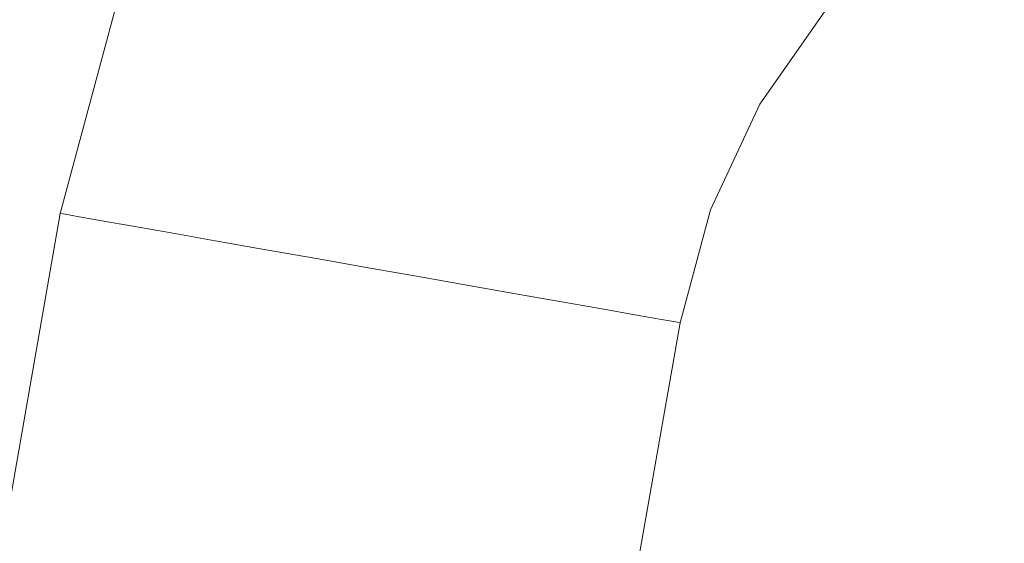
# Model space of a CAD drawing. Header units: millimetres. Extents: x -30280 to 309309, y -17460 to 4378.
# Tile 323 of 656: x 122476 to 122501, y -11016 to -11003. Entities that reach past the tile are written whole.
import ezdxf

# ---------------------------------------------------------------- set-up
doc = ezdxf.new("R2010")
doc.units = ezdxf.units.MM
doc.header["$MEASUREMENT"] = 0
doc.linetypes.add('Wipeout_Contour', pattern=[1000, 0, -1000])
doc.layers.add('P1_PLANTA PRIMERA_3_Nuevo_08_E_Envans secs', color=7, linetype='Continuous')
doc.layers.add('P1_PLANTA PRIMERA_3_Nuevo_09_EI_Mobiliari general', color=7, linetype='Continuous')
doc.layers.add('P1_PLANTA PRIMERA_3_Nuevo_09_EI_Mobiliari general_Pluma_Nº__1', color=7, linetype='Continuous', lineweight=5)

msp = doc.modelspace()

# ---------------------------------------------------------------- wipeouts: each hides what was drawn before it
at = {"color": 254, "linetype": 'Wipeout_Contour', "lineweight": 0, "ltscale": 744380.35708}
msp.add_wipeout([(125602.392, -8989.05), (119928.08, -8989.05), (119928.08, -9336.05), (125456.836, -9336.05), (125456.836, -11434.05), (125602.392, -11434.05)], dxfattribs=at).dxf.layer = 'P1_PLANTA PRIMERA_3_Nuevo_08_E_Envans secs'

# ---------------------------------------------------------------- next in the draw order: wipeouts: each hides what was drawn before it
at = {"color": 254, "linetype": 'Wipeout_Contour', "lineweight": 0, "ltscale": 13224043.01546531}
msp.add_wipeout([(124316.836, -9376.05), (119928.079, -9376.05), (119928.079, -11281.741), (119970.612, -11044.193), (119971.249, -11041.854), (119975.179, -11019.562), (119953.583, -11019.562), (119953.583, -10963.994), (119967.219, -10537.884), (120389.947, -10537.884), (120403.511, -10963.994), (120403.583, -11019.562), (120381.987, -11019.562), (120385.917, -11041.854), (120386.554, -11044.193), (120428.583, -11278.93), (120470.612, -11044.193), (120471.249, -11041.854), (120475.179, -11019.562), (120453.583, -11019.562), (120453.583, -10963.994), (120467.219, -10537.884), (120889.947, -10537.884), (120903.511, -10963.994), (120903.583, -11019.562), (120881.987, -11019.562), (120885.917, -11041.854), (120886.554, -11044.193), (120928.583, -11278.93), (120970.612, -11044.193), (120971.249, -11041.854), (120975.179, -11019.562), (120953.583, -11019.562), (120953.583, -10963.994), (120967.219, -10537.884), (121389.947, -10537.884), (121403.511, -10963.994), (121403.583, -11019.562), (121381.987, -11019.562), (121385.917, -11041.854), (121386.554, -11044.193), (121428.583, -11278.93), (121470.612, -11044.193), (121471.249, -11041.854), (121475.179, -11019.562), (121453.583, -11019.562), (121453.583, -10963.994), (121467.219, -10537.884), (121889.947, -10537.884), (121903.511, -10963.994), (121903.583, -11019.562), (121881.987, -11019.562), (121885.917, -11041.854), (121886.554, -11044.193), (121928.583, -11278.93), (121970.612, -11044.193), (121971.249, -11041.854), (121975.179, -11019.562), (121953.583, -11019.562), (121953.583, -10963.994), (121967.219, -10537.884), (122389.947, -10537.884), (122403.511, -10963.994), (122403.583, -11019.562), (122381.987, -11019.563), (122385.917, -11041.854), (122386.554, -11044.193), (122428.583, -11278.93), (122470.612, -11044.193), (122471.249, -11041.854), (122475.179, -11019.562), (122453.583, -11019.562), (122453.583, -10963.994), (122467.219, -10537.884), (122889.947, -10537.884), (122903.511, -10963.994), (122903.583, -11019.562), (122881.987, -11019.563), (122885.917, -11041.854), (122886.554, -11044.193), (122928.583, -11278.93), (122970.612, -11044.193), (122971.249, -11041.854), (122975.179, -11019.562), (122953.583, -11019.562), (122953.583, -10963.994), (122967.219, -10537.884), (123389.947, -10537.884), (123403.511, -10963.994), (123403.583, -11019.562), (123381.987, -11019.563), (123385.917, -11041.854), (123386.554, -11044.193), (123428.583, -11278.93), (123470.612, -11044.193), (123471.249, -11041.854), (123475.179, -11019.562), (123453.583, -11019.562), (123453.583, -10963.994), (123467.219, -10537.884), (123889.947, -10537.884), (123903.511, -10963.994), (123903.583, -11019.562), (123881.987, -11019.563), (123885.917, -11041.854), (123886.554, -11044.193), (123947.763, -11386.05), (124316.836, -11386.05)], dxfattribs=at).dxf.layer = 'P1_PLANTA PRIMERA_3_Nuevo_08_E_Envans secs'

# ---------------------------------------------------------------- next in the draw order: wipeouts: each hides what was drawn before it
at = {"color": 254, "linetype": 'Wipeout_Contour', "lineweight": 0, "ltscale": 1229708.324829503}
msp.add_wipeout([(122453.583, -10983.748), (122453.583, -11019.295), (122475.227, -11019.295), (122477.292, -11007.583), (122478.784, -11002.016), (122481.223, -10996.794), (122484.533, -10992.075), (122488.614, -10988.004), (122493.34, -10984.706), (122495.405, -10983.748)], dxfattribs=at).dxf.layer = 'P1_PLANTA PRIMERA_3_Nuevo_09_EI_Mobiliari general'

# ---------------------------------------------------------------- next in the draw order: wipeouts: each hides what was drawn before it
at = {"color": 254, "linetype": 'Wipeout_Contour', "lineweight": 0, "ltscale": 3448793.295537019}
msp.add_wipeout([(122493.049, -11010.362), (122491.473, -11019.295), (122497.48, -11017.694), (122503.14, -11017.221), (122678.583, -11017.677), (122854.026, -11017.194), (122859.686, -11017.694), (122865.236, -11019.146), (122864.118, -11010.361), (122863.349, -11007.494), (122862.092, -11004.803), (122860.387, -11002.372), (122858.285, -11000.276), (122855.85, -10998.576), (122853.157, -10997.327), (122850.287, -10996.565), (122847.328, -10996.314), (122691.775, -10996.726), (122678.583, -10996.763), (122665.392, -10996.8), (122509.838, -10996.292), (122506.879, -10996.565), (122504.009, -10997.327), (122501.316, -10998.576), (122498.881, -11000.276), (122496.779, -11002.372), (122495.074, -11004.803), (122493.818, -11007.494)], dxfattribs=at).dxf.layer = 'P1_PLANTA PRIMERA_3_Nuevo_09_EI_Mobiliari general'
at = {"color": 254, "linetype": 'Wipeout_Contour', "lineweight": 0, "ltscale": 491859.169337}
msp.add_wipeout([(122428.583, -11329.894), (122485.17, -11008.972), (122483.802, -11008.731), (122428.583, -11321.894)], dxfattribs=at).dxf.layer = 'P1_PLANTA PRIMERA_3_Nuevo_09_EI_Mobiliari general'

# ---------------------------------------------------------------- next in the draw order: wipeouts: each hides what was drawn before it
at = {"color": 254, "linetype": 'Wipeout_Contour', "lineweight": 0, "ltscale": 491864.056706}
msp.add_wipeout([(122429.994, -11329.894), (122486.538, -11009.214), (122485.17, -11008.972), (122428.583, -11329.894)], dxfattribs=at).dxf.layer = 'P1_PLANTA PRIMERA_3_Nuevo_09_EI_Mobiliari general'

# ---------------------------------------------------------------- next in the draw order: wipeouts: each hides what was drawn before it
at = {"color": 254, "linetype": 'Wipeout_Contour', "lineweight": 0, "ltscale": 491869.549582}
msp.add_wipeout([(122429.994, -11329.894), (122431.361, -11329.894), (122487.865, -11009.447), (122486.538, -11009.214)], dxfattribs=at).dxf.layer = 'P1_PLANTA PRIMERA_3_Nuevo_09_EI_Mobiliari general'

# ---------------------------------------------------------------- next in the draw order: wipeouts: each hides what was drawn before it
at = {"color": 254, "linetype": 'Wipeout_Contour', "lineweight": 0, "ltscale": 491874.790858}
msp.add_wipeout([(122487.865, -11009.447), (122431.361, -11329.894), (122432.645, -11329.894), (122489.109, -11009.667)], dxfattribs=at).dxf.layer = 'P1_PLANTA PRIMERA_3_Nuevo_09_EI_Mobiliari general'

# ---------------------------------------------------------------- next in the draw order: wipeouts: each hides what was drawn before it
at = {"color": 254, "linetype": 'Wipeout_Contour', "lineweight": 0, "ltscale": 491879.621241}
msp.add_wipeout([(122432.645, -11329.894), (122433.805, -11329.894), (122490.234, -11009.865), (122489.109, -11009.667)], dxfattribs=at).dxf.layer = 'P1_PLANTA PRIMERA_3_Nuevo_09_EI_Mobiliari general'

# ---------------------------------------------------------------- next in the draw order: wipeouts: each hides what was drawn before it
at = {"color": 254, "linetype": 'Wipeout_Contour', "lineweight": 0, "ltscale": 368900.377663}
msp.add_wipeout([(122434.806, -11329.894), (122491.205, -11010.036), (122433.805, -11329.894)], dxfattribs=at).dxf.layer = 'P1_PLANTA PRIMERA_3_Nuevo_09_EI_Mobiliari general'

# ---------------------------------------------------------------- next in the draw order: wipeouts: each hides what was drawn before it
at = {"color": 254, "linetype": 'Wipeout_Contour', "lineweight": 0, "ltscale": 368906.303568}
msp.add_wipeout([(122436.583, -11329.894), (122492.929, -11010.34), (122436.217, -11329.894)], dxfattribs=at).dxf.layer = 'P1_PLANTA PRIMERA_3_Nuevo_09_EI_Mobiliari general'

# ---------------------------------------------------------------- next in the draw order: wipeouts: each hides what was drawn before it
at = {"color": 254, "linetype": 'Wipeout_Contour', "lineweight": 0, "ltscale": 368867.247499}
msp.add_wipeout([(122428.583, -11284.523), (122428.583, -11286.602), (122477.767, -11007.667)], dxfattribs=at).dxf.layer = 'P1_PLANTA PRIMERA_3_Nuevo_09_EI_Mobiliari general'

# ---------------------------------------------------------------- next in the draw order: wipeouts: each hides what was drawn before it
at = {"color": 254, "linetype": 'Wipeout_Contour', "lineweight": 0, "ltscale": 491839.23352}
msp.add_wipeout([(122477.767, -11007.667), (122428.583, -11286.602), (122428.583, -11289.996), (122478.347, -11007.769)], dxfattribs=at).dxf.layer = 'P1_PLANTA PRIMERA_3_Nuevo_09_EI_Mobiliari general'

# ---------------------------------------------------------------- next in the draw order: wipeouts: each hides what was drawn before it
at = {"color": 254, "linetype": 'Wipeout_Contour', "lineweight": 0, "ltscale": 368915.167753}
msp.add_wipeout([(122478.899, -11002.058), (122477.411, -11007.604), (122479.238, -11002.181)], dxfattribs=at).dxf.layer = 'P1_PLANTA PRIMERA_3_Nuevo_09_EI_Mobiliari general'
at = {"color": 254, "linetype": 'Wipeout_Contour', "lineweight": 0, "ltscale": 368869.867947}
msp.add_wipeout([(122428.583, -11289.996), (122428.583, -11294.602), (122479.135, -11007.908)], dxfattribs=at).dxf.layer = 'P1_PLANTA PRIMERA_3_Nuevo_09_EI_Mobiliari general'

# ---------------------------------------------------------------- next in the draw order: linework, layer by layer
at = {"layer": 'P1_PLANTA PRIMERA_3_Nuevo_09_EI_Mobiliari general_Pluma_Nº__1', "color": 7, "linetype": 'Continuous', "lineweight": 5}
for p, q in [((122477.292, -11007.583), (122477.411, -11007.604)), ((122477.411, -11007.604), (122477.767, -11007.667))]:
    msp.add_line(p, q, dxfattribs=at)

# ---------------------------------------------------------------- next in the draw order: wipeouts: each hides what was drawn before it
at = {"color": 254, "linetype": 'Wipeout_Contour', "lineweight": 0, "ltscale": 368918.534016}
msp.add_wipeout([(122479.791, -11002.383), (122478.347, -11007.769), (122480.543, -11002.657)], dxfattribs=at).dxf.layer = 'P1_PLANTA PRIMERA_3_Nuevo_09_EI_Mobiliari general'
at = {"color": 254, "linetype": 'Wipeout_Contour', "lineweight": 0, "ltscale": 368871.794999}
msp.add_wipeout([(122428.583, -11294.602), (122428.583, -11300.28), (122480.106, -11008.079)], dxfattribs=at).dxf.layer = 'P1_PLANTA PRIMERA_3_Nuevo_09_EI_Mobiliari general'

# ---------------------------------------------------------------- next in the draw order: linework, layer by layer
at = {"layer": 'P1_PLANTA PRIMERA_3_Nuevo_09_EI_Mobiliari general_Pluma_Nº__1', "color": 7, "linetype": 'Continuous', "lineweight": 5}
for p, q in [((122477.292, -11007.583), (122478.784, -11002.016)), ((122477.767, -11007.667), (122478.347, -11007.769))]:
    msp.add_line(p, q, dxfattribs=at)

# ---------------------------------------------------------------- next in the draw order: wipeouts: each hides what was drawn before it
at = {"color": 254, "linetype": 'Wipeout_Contour', "lineweight": 0, "ltscale": 368921.112523}
msp.add_wipeout([(122480.543, -11002.657), (122479.135, -11007.908), (122481.469, -11002.994)], dxfattribs=at).dxf.layer = 'P1_PLANTA PRIMERA_3_Nuevo_09_EI_Mobiliari general'
at = {"color": 254, "linetype": 'Wipeout_Contour', "lineweight": 0, "ltscale": 491847.332708}
msp.add_wipeout([(122428.583, -11306.858), (122481.231, -11008.278), (122480.106, -11008.079), (122428.583, -11300.28)], dxfattribs=at).dxf.layer = 'P1_PLANTA PRIMERA_3_Nuevo_09_EI_Mobiliari general'

# ---------------------------------------------------------------- next in the draw order: linework, layer by layer
at = {"layer": 'P1_PLANTA PRIMERA_3_Nuevo_09_EI_Mobiliari general_Pluma_Nº__1', "color": 7, "linetype": 'Continuous', "lineweight": 5}
msp.add_line((122478.347, -11007.769), (122479.135, -11007.908), dxfattribs=at)

# ---------------------------------------------------------------- next in the draw order: wipeouts: each hides what was drawn before it
at = {"color": 254, "linetype": 'Wipeout_Contour', "lineweight": 0, "ltscale": 491851.00606}
msp.add_wipeout([(122428.583, -11314.137), (122482.476, -11008.497), (122481.231, -11008.278), (122428.583, -11306.858)], dxfattribs=at).dxf.layer = 'P1_PLANTA PRIMERA_3_Nuevo_09_EI_Mobiliari general'

# ---------------------------------------------------------------- next in the draw order: wipeouts: each hides what was drawn before it
at = {"color": 254, "linetype": 'Wipeout_Contour', "lineweight": 0, "ltscale": 491899.208641}
msp.add_wipeout([(122481.469, -11002.994), (122480.106, -11008.079), (122481.231, -11008.278), (122482.543, -11003.385)], dxfattribs=at).dxf.layer = 'P1_PLANTA PRIMERA_3_Nuevo_09_EI_Mobiliari general'
at = {"color": 254, "linetype": 'Wipeout_Contour', "lineweight": 0, "ltscale": 491854.991906}
msp.add_wipeout([(122428.583, -11321.894), (122483.802, -11008.731), (122482.476, -11008.497), (122428.583, -11314.137)], dxfattribs=at).dxf.layer = 'P1_PLANTA PRIMERA_3_Nuevo_09_EI_Mobiliari general'

# ---------------------------------------------------------------- next in the draw order: linework, layer by layer
at = {"layer": 'P1_PLANTA PRIMERA_3_Nuevo_09_EI_Mobiliari general_Pluma_Nº__1', "color": 7, "linetype": 'Continuous', "lineweight": 5}
for p, q in [((122428.583, -11283.824), (122477.292, -11007.583)), ((122479.135, -11007.908), (122480.106, -11008.079))]:
    msp.add_line(p, q, dxfattribs=at)

# ---------------------------------------------------------------- next in the draw order: wipeouts: each hides what was drawn before it
at = {"color": 254, "linetype": 'Wipeout_Contour', "lineweight": 0, "ltscale": 491904.49076}
msp.add_wipeout([(122483.697, -10998.224), (122481.469, -11002.994), (122482.543, -11003.385), (122484.686, -10998.796)], dxfattribs=at).dxf.layer = 'P1_PLANTA PRIMERA_3_Nuevo_09_EI_Mobiliari general'

# ---------------------------------------------------------------- next in the draw order: wipeouts: each hides what was drawn before it
at = {"color": 254, "linetype": 'Wipeout_Contour', "lineweight": 0, "ltscale": 491903.930303}
msp.add_wipeout([(122481.231, -11008.278), (122482.476, -11008.497), (122483.73, -11003.818), (122482.543, -11003.385)], dxfattribs=at).dxf.layer = 'P1_PLANTA PRIMERA_3_Nuevo_09_EI_Mobiliari general'

# ---------------------------------------------------------------- next in the draw order: linework, layer by layer
at = {"layer": 'P1_PLANTA PRIMERA_3_Nuevo_09_EI_Mobiliari general_Pluma_Nº__1', "color": 7, "linetype": 'Continuous', "lineweight": 5}
msp.add_line((122480.106, -11008.079), (122481.231, -11008.278), dxfattribs=at)

# ---------------------------------------------------------------- next in the draw order: wipeouts: each hides what was drawn before it
at = {"color": 254, "linetype": 'Wipeout_Contour', "lineweight": 0, "ltscale": 491908.996295}
msp.add_wipeout([(122482.543, -11003.385), (122483.73, -11003.818), (122485.78, -10999.429), (122484.686, -10998.796)], dxfattribs=at).dxf.layer = 'P1_PLANTA PRIMERA_3_Nuevo_09_EI_Mobiliari general'

# ---------------------------------------------------------------- next in the draw order: wipeouts: each hides what was drawn before it
at = {"color": 254, "linetype": 'Wipeout_Contour', "lineweight": 0, "ltscale": 491909.054012}
msp.add_wipeout([(122483.73, -11003.818), (122482.476, -11008.497), (122483.802, -11008.731), (122484.996, -11004.279)], dxfattribs=at).dxf.layer = 'P1_PLANTA PRIMERA_3_Nuevo_09_EI_Mobiliari general'

# ---------------------------------------------------------------- next in the draw order: linework, layer by layer
at = {"layer": 'P1_PLANTA PRIMERA_3_Nuevo_09_EI_Mobiliari general_Pluma_Nº__1', "color": 7, "linetype": 'Continuous', "lineweight": 5}
msp.add_line((122481.231, -11008.278), (122482.476, -11008.497), dxfattribs=at)

# ---------------------------------------------------------------- next in the draw order: wipeouts: each hides what was drawn before it
at = {"color": 254, "linetype": 'Wipeout_Contour', "lineweight": 0, "ltscale": 491913.885719}
msp.add_wipeout([(122485.78, -10999.429), (122483.73, -11003.818), (122484.996, -11004.279), (122486.946, -11000.103)], dxfattribs=at).dxf.layer = 'P1_PLANTA PRIMERA_3_Nuevo_09_EI_Mobiliari general'

# ---------------------------------------------------------------- next in the draw order: wipeouts: each hides what was drawn before it
at = {"color": 254, "linetype": 'Wipeout_Contour', "lineweight": 0, "ltscale": 491914.424013}
msp.add_wipeout([(122484.996, -11004.279), (122483.802, -11008.731), (122485.17, -11008.972), (122486.301, -11004.755)], dxfattribs=at).dxf.layer = 'P1_PLANTA PRIMERA_3_Nuevo_09_EI_Mobiliari general'

# ---------------------------------------------------------------- next in the draw order: linework, layer by layer
at = {"layer": 'P1_PLANTA PRIMERA_3_Nuevo_09_EI_Mobiliari general_Pluma_Nº__1', "color": 7, "linetype": 'Continuous', "lineweight": 5}
msp.add_line((122482.476, -11008.497), (122483.802, -11008.731), dxfattribs=at)

# ---------------------------------------------------------------- next in the draw order: wipeouts: each hides what was drawn before it
at = {"color": 254, "linetype": 'Wipeout_Contour', "lineweight": 0, "ltscale": 491919.010396}
msp.add_wipeout([(122486.946, -11000.103), (122484.996, -11004.279), (122486.301, -11004.755), (122488.148, -11000.798)], dxfattribs=at).dxf.layer = 'P1_PLANTA PRIMERA_3_Nuevo_09_EI_Mobiliari general'

# ---------------------------------------------------------------- next in the draw order: wipeouts: each hides what was drawn before it
at = {"color": 254, "linetype": 'Wipeout_Contour', "lineweight": 0, "ltscale": 491919.877092}
msp.add_wipeout([(122486.301, -11004.755), (122485.17, -11008.972), (122486.538, -11009.214), (122487.606, -11005.23)], dxfattribs=at).dxf.layer = 'P1_PLANTA PRIMERA_3_Nuevo_09_EI_Mobiliari general'

# ---------------------------------------------------------------- next in the draw order: linework, layer by layer
at = {"layer": 'P1_PLANTA PRIMERA_3_Nuevo_09_EI_Mobiliari general_Pluma_Nº__1', "color": 7, "linetype": 'Continuous', "lineweight": 5}
msp.add_line((122483.802, -11008.731), (122485.17, -11008.972), dxfattribs=at)

# ---------------------------------------------------------------- next in the draw order: wipeouts: each hides what was drawn before it
at = {"color": 254, "linetype": 'Wipeout_Contour', "lineweight": 0, "ltscale": 491924.214582}
msp.add_wipeout([(122488.148, -11000.798), (122486.301, -11004.755), (122487.606, -11005.23), (122489.351, -11001.494)], dxfattribs=at).dxf.layer = 'P1_PLANTA PRIMERA_3_Nuevo_09_EI_Mobiliari general'

# ---------------------------------------------------------------- next in the draw order: wipeouts: each hides what was drawn before it
at = {"color": 254, "linetype": 'Wipeout_Contour', "lineweight": 0, "ltscale": 491925.247539}
msp.add_wipeout([(122487.606, -11005.23), (122486.538, -11009.214), (122487.865, -11009.447), (122488.872, -11005.692)], dxfattribs=at).dxf.layer = 'P1_PLANTA PRIMERA_3_Nuevo_09_EI_Mobiliari general'

# ---------------------------------------------------------------- next in the draw order: linework, layer by layer
at = {"layer": 'P1_PLANTA PRIMERA_3_Nuevo_09_EI_Mobiliari general_Pluma_Nº__1', "color": 7, "linetype": 'Continuous', "lineweight": 5}
msp.add_line((122485.17, -11008.972), (122486.538, -11009.213), dxfattribs=at)

# ---------------------------------------------------------------- next in the draw order: wipeouts: each hides what was drawn before it
at = {"color": 254, "linetype": 'Wipeout_Contour', "lineweight": 0, "ltscale": 491929.340149}
msp.add_wipeout([(122489.351, -11001.494), (122487.606, -11005.23), (122488.872, -11005.692), (122490.517, -11002.168)], dxfattribs=at).dxf.layer = 'P1_PLANTA PRIMERA_3_Nuevo_09_EI_Mobiliari general'

# ---------------------------------------------------------------- next in the draw order: wipeouts: each hides what was drawn before it
at = {"color": 254, "linetype": 'Wipeout_Contour', "lineweight": 0, "ltscale": 491930.372184}
msp.add_wipeout([(122487.865, -11009.447), (122489.109, -11009.667), (122490.059, -11006.124), (122488.872, -11005.692)], dxfattribs=at).dxf.layer = 'P1_PLANTA PRIMERA_3_Nuevo_09_EI_Mobiliari general'

# ---------------------------------------------------------------- next in the draw order: linework, layer by layer
at = {"layer": 'P1_PLANTA PRIMERA_3_Nuevo_09_EI_Mobiliari general_Pluma_Nº__1', "color": 7, "linetype": 'Continuous', "lineweight": 5}
msp.add_line((122486.538, -11009.213), (122487.865, -11009.448), dxfattribs=at)

# ---------------------------------------------------------------- next in the draw order: wipeouts: each hides what was drawn before it
at = {"color": 254, "linetype": 'Wipeout_Contour', "lineweight": 0, "ltscale": 491934.231407}
msp.add_wipeout([(122488.872, -11005.692), (122490.059, -11006.124), (122491.611, -11002.801), (122490.517, -11002.168)], dxfattribs=at).dxf.layer = 'P1_PLANTA PRIMERA_3_Nuevo_09_EI_Mobiliari general'

# ---------------------------------------------------------------- next in the draw order: wipeouts: each hides what was drawn before it
at = {"color": 254, "linetype": 'Wipeout_Contour', "lineweight": 0, "ltscale": 491940.566096}
msp.add_wipeout([(122490.517, -11002.168), (122491.611, -11002.801), (122493.718, -10999.798), (122492.75, -10998.985)], dxfattribs=at).dxf.layer = 'P1_PLANTA PRIMERA_3_Nuevo_09_EI_Mobiliari general'
at = {"color": 254, "linetype": 'Wipeout_Contour', "lineweight": 0, "ltscale": 491935.095369}
msp.add_wipeout([(122490.059, -11006.124), (122489.109, -11009.667), (122490.234, -11009.865), (122491.133, -11006.515)], dxfattribs=at).dxf.layer = 'P1_PLANTA PRIMERA_3_Nuevo_09_EI_Mobiliari general'

# ---------------------------------------------------------------- next in the draw order: linework, layer by layer
at = {"layer": 'P1_PLANTA PRIMERA_3_Nuevo_09_EI_Mobiliari general_Pluma_Nº__1', "color": 7, "linetype": 'Continuous', "lineweight": 5}
msp.add_line((122487.865, -11009.448), (122489.109, -11009.667), dxfattribs=at)

# ---------------------------------------------------------------- next in the draw order: wipeouts: each hides what was drawn before it
at = {"color": 254, "linetype": 'Wipeout_Contour', "lineweight": 0, "ltscale": 491938.739843}
msp.add_wipeout([(122491.611, -11002.801), (122490.059, -11006.124), (122491.133, -11006.515), (122492.6, -11003.373)], dxfattribs=at).dxf.layer = 'P1_PLANTA PRIMERA_3_Nuevo_09_EI_Mobiliari general'

# ---------------------------------------------------------------- next in the draw order: wipeouts: each hides what was drawn before it
at = {"color": 254, "linetype": 'Wipeout_Contour', "lineweight": 0, "ltscale": 491944.72217}
msp.add_wipeout([(122493.718, -10999.798), (122491.611, -11002.801), (122492.6, -11003.373), (122494.592, -11000.533)], dxfattribs=at).dxf.layer = 'P1_PLANTA PRIMERA_3_Nuevo_09_EI_Mobiliari general'
at = {"color": 254, "linetype": 'Wipeout_Contour', "lineweight": 0, "ltscale": 368954.241082}
msp.add_wipeout([(122491.133, -11006.515), (122490.234, -11009.865), (122492.059, -11006.853)], dxfattribs=at).dxf.layer = 'P1_PLANTA PRIMERA_3_Nuevo_09_EI_Mobiliari general'

# ---------------------------------------------------------------- next in the draw order: linework, layer by layer
at = {"layer": 'P1_PLANTA PRIMERA_3_Nuevo_09_EI_Mobiliari general_Pluma_Nº__1', "color": 7, "linetype": 'Continuous', "lineweight": 5}
msp.add_line((122489.109, -11009.667), (122490.234, -11009.865), dxfattribs=at)

# ---------------------------------------------------------------- next in the draw order: wipeouts: each hides what was drawn before it
at = {"color": 254, "linetype": 'Wipeout_Contour', "lineweight": 0, "ltscale": 368957.003572}
msp.add_wipeout([(122492.6, -11003.373), (122491.133, -11006.515), (122493.454, -11003.866)], dxfattribs=at).dxf.layer = 'P1_PLANTA PRIMERA_3_Nuevo_09_EI_Mobiliari general'
at = {"color": 254, "linetype": 'Wipeout_Contour', "lineweight": 0, "ltscale": 368956.908848}
msp.add_wipeout([(122492.059, -11006.853), (122491.205, -11010.036), (122492.811, -11007.127)], dxfattribs=at).dxf.layer = 'P1_PLANTA PRIMERA_3_Nuevo_09_EI_Mobiliari general'

# ---------------------------------------------------------------- next in the draw order: linework, layer by layer
at = {"layer": 'P1_PLANTA PRIMERA_3_Nuevo_09_EI_Mobiliari general_Pluma_Nº__1', "color": 7, "linetype": 'Continuous', "lineweight": 5}
for p, q in [((122490.234, -11009.865), (122491.205, -11010.036)), ((122491.205, -11010.036), (122491.993, -11010.175))]:
    msp.add_line(p, q, dxfattribs=at)

# ---------------------------------------------------------------- next in the draw order: wipeouts: each hides what was drawn before it
at = {"color": 254, "linetype": 'Wipeout_Contour', "lineweight": 0, "ltscale": 368961.471026}
msp.add_wipeout([(122494.592, -11000.533), (122492.6, -11003.373), (122495.347, -11001.168)], dxfattribs=at).dxf.layer = 'P1_PLANTA PRIMERA_3_Nuevo_09_EI_Mobiliari general'
at = {"color": 254, "linetype": 'Wipeout_Contour', "lineweight": 0, "ltscale": 368959.538432}
msp.add_wipeout([(122493.454, -11003.866), (122492.059, -11006.853), (122494.146, -11004.267)], dxfattribs=at).dxf.layer = 'P1_PLANTA PRIMERA_3_Nuevo_09_EI_Mobiliari general'
at = {"color": 254, "linetype": 'Wipeout_Contour', "lineweight": 0, "ltscale": 368960.382628}
msp.add_wipeout([(122493.364, -11007.328), (122492.573, -11010.278), (122493.703, -11007.452)], dxfattribs=at).dxf.layer = 'P1_PLANTA PRIMERA_3_Nuevo_09_EI_Mobiliari general'

# ---------------------------------------------------------------- next in the draw order: linework, layer by layer
at = {"layer": 'P1_PLANTA PRIMERA_3_Nuevo_09_EI_Mobiliari general_Pluma_Nº__1', "color": 7, "linetype": 'Continuous', "lineweight": 5}
for p, q in [((122493.048, -11010.362), (122493.818, -11007.494)), ((122491.993, -11010.175), (122492.573, -11010.278)), ((122436.707, -11329.894), (122493.048, -11010.362)), ((122492.573, -11010.278), (122492.929, -11010.34)), ((122492.929, -11010.34), (122493.049, -11010.361))]:
    msp.add_line(p, q, dxfattribs=at)

# ---------------------------------------------------------------- next in the draw order: wipeouts: each hides what was drawn before it
at = {"color": 254, "linetype": 'Wipeout_Contour', "lineweight": 0, "ltscale": 368963.796364}
msp.add_wipeout([(122495.347, -11001.168), (122493.454, -11003.866), (122495.959, -11001.683)], dxfattribs=at).dxf.layer = 'P1_PLANTA PRIMERA_3_Nuevo_09_EI_Mobiliari general'
at = {"color": 254, "linetype": 'Wipeout_Contour', "lineweight": 0, "ltscale": 368962.86023}
msp.add_wipeout([(122494.656, -11004.562), (122493.364, -11007.328), (122494.969, -11004.742)], dxfattribs=at).dxf.layer = 'P1_PLANTA PRIMERA_3_Nuevo_09_EI_Mobiliari general'

# ---------------------------------------------------------------- next in the draw order: linework, layer by layer
at = {"layer": 'P1_PLANTA PRIMERA_3_Nuevo_09_EI_Mobiliari general_Pluma_Nº__1', "color": 7, "linetype": 'Continuous', "lineweight": 5}
msp.add_line((122493.818, -11007.494), (122495.074, -11004.803), dxfattribs=at)

# ---------------------------------------------------------------- next in the draw order: wipeouts: each hides what was drawn before it
at = {"color": 254, "linetype": 'Wipeout_Contour', "lineweight": 0, "ltscale": 368966.857793}
msp.add_wipeout([(122496.41, -11002.062), (122494.656, -11004.562), (122496.686, -11002.294)], dxfattribs=at).dxf.layer = 'P1_PLANTA PRIMERA_3_Nuevo_09_EI_Mobiliari general'

# ---------------------------------------------------------------- next in the draw order: linework, layer by layer
at = {"layer": 'P1_PLANTA PRIMERA_3_Nuevo_09_EI_Mobiliari general_Pluma_Nº__1', "color": 7, "linetype": 'Continuous', "lineweight": 5}
msp.add_line((122495.074, -11004.803), (122496.779, -11002.372), dxfattribs=at)

doc.saveas('drawing.dxf')
